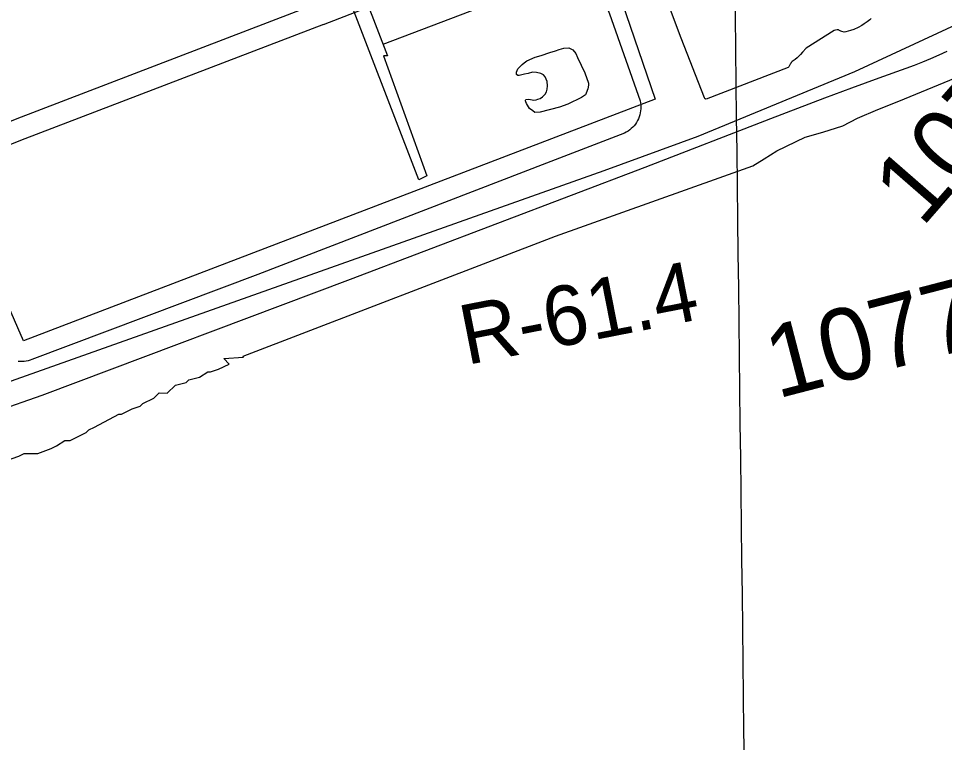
# Model space of a CAD drawing. Extents: x 3694830 to 3732949, y 415201 to 440970.
# Drawn here: x 3713845 to 3715132, y 427603 to 428610 of the extents above; entities that cross this region are included whole.
import ezdxf

# ---------------------------------------------------------------- set-up
doc = ezdxf.new("R2010")
doc.units = 0
for name, color, linetype in [('V-GRID-MAJR', 7, 'Continuous'), ('V-RIVR-RANG-IDEN', 7, 'Continuous'), ('V-ROAD-CNTR', 7, 'Continuous'), ('V-SITE-OTLN', 7, 'Continuous'), ('V-SITE-VEGE', 7, 'Continuous'), ('V-SURV-IDEN', 7, 'Continuous'), ('V-TOPO-SHOR', 7, 'Continuous'), ('V-UTIL-LINE', 7, 'Continuous')]:
    doc.layers.add(name, color=color, linetype=linetype)

msp = doc.modelspace()

# ---------------------------------------------------------------- linework, layer by layer
at = {"layer": 'V-GRID-MAJR'}
msp.add_spline([(3714934.614, 420805.688), (3714862.3710000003, 426862.61), (3714790.0870000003, 432923.001), (3714717.8030000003, 438983.397), (3714717.762, 438986.86)], degree=3, dxfattribs=at)
at = {"layer": 'V-ROAD-CNTR'}
for points in [[(3714631.0016990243, 428786.677400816), (3714729.6935016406, 428497.97997821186), (3713851.619257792, 428161.72565072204), (3713749.2004626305, 428396.097181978), (3713466.423028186, 428283.4164073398), (3713443.744073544, 428330.9833122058)], [(3714618.591907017, 428739.4645924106), (3714666.182, 428616.45900000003), (3714708.826, 428495.717), (3714709.383, 428492.93200000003), (3714709.737, 428490.114), (3714709.89, 428487.275), (3714709.839, 428484.435), (3714709.583, 428481.604), (3714709.129, 428478.80100000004), (3714708.473, 428476.036), (3714707.6210000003, 428473.324), (3714706.577, 428470.683), (3714705.348, 428468.123), (3714703.937, 428465.655), (3714702.3540000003, 428463.295), (3714700.605, 428461.05700000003), (3714698.7, 428458.947), (3714696.65, 428456.979), (3714694.465, 428455.16500000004), (3714692.1550000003, 428453.51), (3714689.7320000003, 428452.025), (3714687.211, 428450.719), (3714578.948, 428408.733)], [(3714268.6544237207, 428602.0407700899), (3714348.7312635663, 428632.8267085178), (3714552.4338561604, 428714.44854527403), (3714604.983694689, 428734.0760127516)], [(3714257.8954452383, 428630.04571407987), (3713842.449276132, 428470.5710330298), (3713755.156450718, 428435.8971023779)], [(3714268.6474237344, 428602.0377700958), (3713853.363254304, 428442.62508892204), (3713741.176478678, 428398.06417804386)], [(3715135.377, 428564.098), (3715124.193, 428558.943), (3715112.906, 428554.02400000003), (3715101.519, 428549.338), (3715090.036, 428544.892), (3715078.465, 428540.685), (3715040.681, 428527.113), (3715002.9820000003, 428513.308), (3714965.3680000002, 428499.271), (3714927.841, 428485), (3714890.403, 428470.5), (3714715.52, 428403.05100000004)], [(3714715.52, 428403.05100000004), (3714305.6950000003, 428246.898), (3713877.0160000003, 428085.54000000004), (3713622.298, 427996.495)], [(3714578.948, 428408.733), (3714177.197, 428253.848), (3713863.1040000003, 428135.78500000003), (3713860.544, 428134.798), (3713857.916, 428134.006), (3713855.238, 428133.412), (3713852.522, 428133.01900000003), (3713849.784, 428132.82800000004), (3713847.039, 428132.846), (3713844.3030000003, 428133.068)]]:
    msp.add_lwpolyline(points, dxfattribs=at)
at = {"layer": 'V-SITE-OTLN'}
msp.add_lwpolyline([(3715153.85, 428604.28), (3715006.934, 428536.169), (3714789.361, 428446.113), (3714658.418, 428398.03), (3713826.4280000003, 428102.808)], dxfattribs=at)
at = {"layer": 'V-SITE-VEGE'}
msp.add_lwpolyline([(3713803.909, 427986.802), (3713845.127, 428001.375), (3713852.63, 428005.043), (3713871.304, 428004.875), (3713890.0470000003, 428012.178), (3713897.549, 428015.848), (3713908.821, 428023.217), (3713916.293, 428023.151), (3713938.802, 428034.155), (3713942.5700000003, 428037.856), (3713950.074, 428041.52400000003), (3713983.856, 428059.901), (3713987.592, 428059.866), (3713995.093, 428063.536), (3714002.597, 428067.204), (3714013.8370000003, 428070.837), (3714017.605, 428074.54000000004), (3714032.611, 428081.876), (3714040.147, 428089.279), (3714051.3540000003, 428089.179), (3714062.659, 428100.283), (3714077.632, 428103.886), (3714081.4, 428107.586), (3714096.373, 428111.189), (3714107.645, 428118.56), (3714111.383, 428118.525), (3714122.6180000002, 428122.16000000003), (3714137.622, 428129.498), (3714130.223, 428137.031), (3714157.295, 428139.099), (3714157.184, 428140.51), (3714591.289, 428307.195), (3714865.846, 428405.38), (3714881.593, 428415.047), (3714898.87, 428425.864), (3714938.224, 428444.943), (3714962.9820000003, 428452.271), (3714990.7490000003, 428460.748), (3715011.3540000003, 428471.55700000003), (3715039.362, 428483.501), (3715068.753, 428494.978), (3715155.318, 428530.802)], dxfattribs=at)
at = {"layer": 'V-TOPO-SHOR'}
for points in [[(3715030.319, 428610.28), (3715028.2320000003, 428608.206), (3715024.5270000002, 428605.672), (3715020.586, 428602.91000000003), (3715017.342, 428600.374), (3715012.018, 428597.613), (3715005.9990000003, 428595.088), (3715001.6010000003, 428593.712), (3714994.89, 428591.65), (3714992.576, 428591.195), (3714989.574, 428592.129), (3714988.187, 428592.594), (3714985.416, 428593.988), (3714984.953, 428594.222), (3714983.106, 428594.226), (3714980.56, 428594.003), (3714978.94, 428593.544), (3714939.795, 428568.913), (3714934.923, 428563.146), (3714932.139, 428560.147), (3714930.286, 428558.07300000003), (3714927.271, 428555.306), (3714924.49, 428553.233), (3714920.3200000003, 428550.237), (3714918.93, 428548.855), (3714918.463, 428547.7), (3714917.767, 428546.778), (3714915.676, 428543.083), (3714914.748, 428542.162), (3714800.631, 428498.085), (3714799.9390000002, 428498.318), (3714799.245, 428498.08900000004), (3714798.323, 428499.711), (3714765.954, 428583.042), (3714738.642, 428655.95300000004)], [(3714551.291, 428551.501), (3714563.096, 428556.324), (3714571.198, 428558.61100000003), (3714583.463, 428562.74), (3714591.332, 428565.032), (3714596.423, 428567.096), (3714602.903, 428568.929), (3714609.61, 428569.374), (3714615.383, 428566.814), (3714619.531, 428561.483), (3714622.058, 428555.695), (3714632.173, 428534.625), (3714636.988, 428520.277), (3714636.98, 428517.27), (3714636.271, 428512.185), (3714633.9450000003, 428506.412), (3714632.781, 428503.87200000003), (3714627.452, 428500.186), (3714608.236, 428491.224), (3714596.892, 428486.862), (3714569.8200000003, 428479.76900000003), (3714562.6520000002, 428479.559), (3714559.651, 428481.647), (3714555.269, 428485.12700000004), (3714551.125, 428491.844), (3714550.208, 428494.39), (3714549.747, 428495.547), (3714549.751, 428496.473), (3714549.52, 428496.704), (3714550.216, 428497.628), (3714554.38, 428498.079), (3714560.927, 428496.44), (3714564.394, 428497.124), (3714566.936, 428497.81), (3714569.867, 428498.955), (3714573.1070000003, 428501.026), (3714574.727, 428502.48600000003), (3714576.813, 428505.097), (3714578.669, 428508.325), (3714579.8340000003, 428512.09500000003), (3714580.234, 428516.713), (3714579.711, 428522.72000000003), (3714576.8030000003, 428529.19800000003), (3714574.577, 428531.897), (3714570.6550000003, 428533.835), (3714565.04, 428535.16000000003), (3714559.342, 428535.33), (3714553.487, 428533.806), (3714548.017, 428532.587), (3714544.5470000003, 428531.674), (3714540.619, 428530.761), (3714538.694, 428530.843), (3714537.236, 428532.079), (3714537.015, 428535.69800000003), (3714539.028, 428540.081), (3714542.194, 428543.384), (3714544.8200000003, 428546.14900000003), (3714547.6750000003, 428548.298), (3714551.291, 428551.501)]]:
    msp.add_lwpolyline(points, dxfattribs=at)
at = {"layer": 'V-UTIL-LINE'}
for points in [[(3713701.64, 429404.587), (3713971.967, 429511.292), (3713933.686, 429617.483), (3713946.1010000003, 429622.95900000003), (3714164.961, 429058.866), (3714357.819, 428558.22000000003), (3714352.31, 428558.237), (3714412.461, 428391.366), (3714401.4250000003, 428385.885), (3714253.703, 428769.30100000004), (3714197.594, 428904.471), (3713998.987, 428826.498), (3713993.531, 428845.8), (3714194.892, 428923.768), (3714044.436, 429314.07800000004), (3713878.91, 429242.89900000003), (3713873.4590000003, 429263.58), (3714038.978, 429333.38), (3713978.818, 429497.496), (3713704.333, 429382.534), (3713698.887, 429405.971)], [(3714351.562, 428574.465), (3714603.364, 428670.50800000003), (3714611.629, 428670.485), (3714675.074, 428695.106), (3714675.074, 428695.106), (3715035.043, 428834.628), (3715041.937, 428835.98600000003), (3715400.525, 428974.132), (3715366.356, 429072.047), (3715369.127, 429077.55), (3715429.812, 429100.80100000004), (3715354.56, 429288.37700000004), (3715351.859, 429307.673), (3715560.109, 429385.62200000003), (3715620.786, 429406.119), (3715634.548, 429400.569), (3715678.6720000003, 429414.223), (3715690.964, 429375.614)]]:
    msp.add_lwpolyline(points, dxfattribs=at)

# ---------------------------------------------------------------- texts
at = {"layer": 'V-RIVR-RANG-IDEN'}
msp.add_text('R-61.4', height=82.99999799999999, rotation=11.117046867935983, dxfattribs=at).set_placement((3714467.627, 428127.985))
at = {"layer": 'V-SURV-IDEN'}
for s, rotation, p in [('1071+20.8', 48.91948844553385, (3715100.9389828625, 428318.2207584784)), ('1077+49.8', 14.572490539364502, (3714899.333242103, 428081.12341992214))]:
    msp.add_text(s, height=100.00000000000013, rotation=rotation, dxfattribs=at).set_placement(p)

doc.saveas('drawing.dxf')
